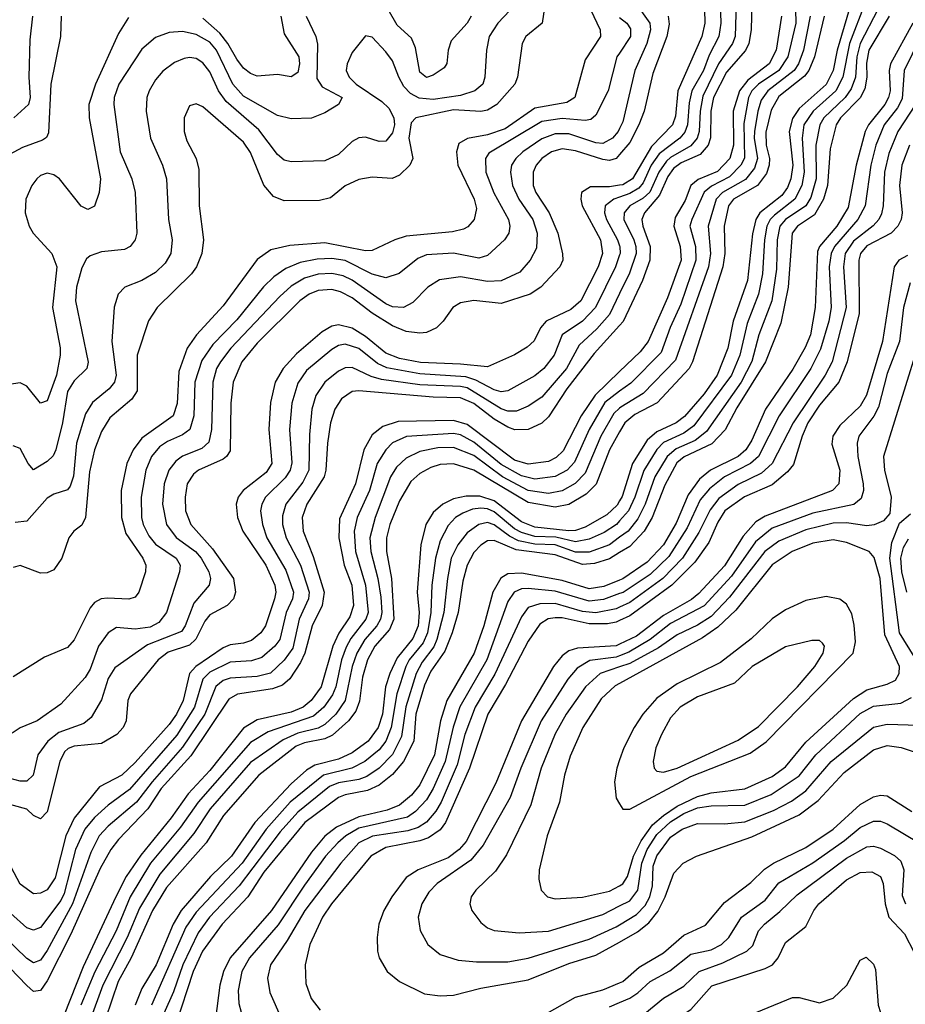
# Model space of a CAD drawing. Header units: inches. Extents: x 1308407 to 1441228, y 959628 to 1036311.
# Tile 422 of 656: x 1378229 to 1380843, y 1024073 to 1026980. Entities that reach past the tile are written whole.
import ezdxf

# ---------------------------------------------------------------- set-up
doc = ezdxf.new("R2010")
doc.units = ezdxf.units.IN
doc.header["$MEASUREMENT"] = 0
doc.layers.add('B3072', color=7, linetype='Continuous')
doc.layers.add('B3082', color=7, linetype='Continuous')

msp = doc.modelspace()

# ---------------------------------------------------------------- linework, layer by layer
at = {"layer": 'B3072', "color": 5}
for points, elevation in [([(1379562.1, 1026990), (1379550, 1026969.9), (1379502.8, 1026917.2), (1379493.8, 1026890), (1379489.5, 1026850.5), (1379481.9, 1026838.1), (1379450, 1026816.5), (1379430, 1026809.4), (1379410, 1026825.4), (1379397, 1026897), (1379385.4, 1026925.4), (1379343.4, 1026963.4), (1379290, 1027057.5)], 2640), ([(1379779.9, 1027030), (1379771.1, 1026970), (1379723.5, 1026930), (1379712.3, 1026910), (1379698.3, 1026810), (1379690.5, 1026790), (1379637.2, 1026730), (1379610, 1026712.5), (1379590, 1026709.1), (1379510, 1026714.3), (1379398, 1026690), (1379385, 1026675), (1379377.5, 1026630), (1379389.5, 1026570), (1379380.6, 1026550), (1379350, 1026521.4), (1379328.4, 1026511.6), (1379270, 1026514.6), (1379230, 1026508.2), (1379190, 1026489.2), (1379146.2, 1026453.8), (1379113.6, 1026446.4), (1379010, 1026444.7), (1378978.3, 1026458.3), (1378950, 1026491.4), (1378910, 1026587.6), (1378890, 1026618.4), (1378770, 1026722.8), (1378750, 1026731.6), (1378730, 1026725.7), (1378714.3, 1026690), (1378714.7, 1026650), (1378722.6, 1026622.6), (1378749.5, 1026570), (1378757.5, 1026537.5), (1378759.1, 1026430), (1378771.3, 1026330), (1378767.1, 1026290), (1378750.5, 1026250), (1378736.1, 1026230), (1378634.8, 1026130), (1378609, 1026091), (1378576, 1025990), (1378575.4, 1025884.6), (1378560.3, 1025859.7), (1378495, 1025805), (1378470, 1025764.1), (1378450.1, 1025710), (1378435.4, 1025644.6), (1378423.5, 1025510), (1378412.2, 1025487.8), (1378389.2, 1025470), (1378374.2, 1025450), (1378353.6, 1025390), (1378330, 1025356), (1378310, 1025346.4), (1378290, 1025345.6), (1378230, 1025369), (1378210, 1025362.4)], 2680), ([(1379693.8, 1027026.2), (1379640.4, 1026970), (1379615.3, 1026930), (1379606.9, 1026890), (1379602.2, 1026810), (1379596.1, 1026790), (1379572.9, 1026770), (1379530, 1026756.1), (1379450, 1026744.7), (1379408.2, 1026748.2), (1379382.5, 1026762.5), (1379363.2, 1026783.2), (1379348, 1026810), (1379330, 1026858.4), (1379310, 1026884.7), (1379270, 1026928.4), (1379250, 1026932.3), (1379210, 1026883.1), (1379195.8, 1026850), (1379193, 1026830), (1379201.6, 1026810), (1379222.5, 1026790), (1379298.2, 1026738.2), (1379318.4, 1026718.4), (1379333.3, 1026690), (1379335.2, 1026670), (1379330, 1026646.3), (1379310, 1026621.6), (1379290, 1026620.4), (1379250, 1026632.7), (1379230, 1026631.1), (1379210, 1026620.2), (1379170, 1026581.9), (1379130, 1026563.6), (1379030, 1026560.5), (1379010, 1026565), (1378990, 1026581.7), (1378934.6, 1026654.6), (1378838.4, 1026738.4), (1378816.3, 1026770), (1378790, 1026825.9), (1378770, 1026852.8), (1378750, 1026865.1), (1378730, 1026868.4), (1378714.4, 1026865.6), (1378686.1, 1026853.9), (1378651.9, 1026828.1), (1378630, 1026802.5), (1378611.3, 1026770), (1378604.7, 1026750), (1378602.4, 1026710), (1378615.4, 1026630), (1378650.1, 1026550), (1378662.5, 1026510), (1378668.7, 1026390), (1378679.1, 1026330), (1378675.5, 1026290), (1378658.8, 1026261.2), (1378630, 1026233.6), (1378590, 1026210.4), (1378539.5, 1026190), (1378519.2, 1026170), (1378508.3, 1026131.7), (1378501.3, 1026030), (1378513.3, 1025930), (1378508.7, 1025910), (1378492.7, 1025890), (1378444, 1025850), (1378423.3, 1025816.7), (1378397, 1025730), (1378387.4, 1025632.6), (1378377.5, 1025602.5), (1378370, 1025591.9), (1378330, 1025579), (1378310, 1025567), (1378250, 1025499.5), (1378215.4, 1025495.4)], 2660), ([(1378550, 1026986.5), (1378520.5, 1026939.5), (1378452.9, 1026790), (1378433.4, 1026730), (1378433.7, 1026690), (1378467.3, 1026510), (1378463.3, 1026470), (1378450.1, 1026429.9), (1378430, 1026419.4), (1378410, 1026429.1), (1378346.6, 1026510), (1378330, 1026522), (1378310, 1026527.2), (1378290, 1026519.7), (1378279.6, 1026510), (1378264.5, 1026490), (1378247.1, 1026450), (1378245.3, 1026410), (1378256.5, 1026370), (1378268.5, 1026350), (1378324, 1026290), (1378338.7, 1026250), (1378325.8, 1026130), (1378348.9, 1026011.1), (1378348.3, 1025990), (1378337.4, 1025930), (1378310, 1025854.7), (1378290, 1025848), (1378250, 1025897.6), (1378230, 1025907.8), (1378170, 1025899.3)], 2620), ([(1378351.4, 1026990), (1378349.2, 1026930), (1378320.7, 1026790), (1378314.3, 1026645.7), (1378308.1, 1026631.9), (1378295.9, 1026624.1), (1378237.2, 1026602.8), (1378198.5, 1026581.5)], 2580), ([(1379914.3, 1027010), (1379942.8, 1026950), (1379943.3, 1026930), (1379898.5, 1026861.5), (1379867.5, 1026750), (1379844.6, 1026735.4), (1379750, 1026718.4), (1379661.8, 1026658.2), (1379610, 1026640.2), (1379550.8, 1026629.2), (1379525.7, 1026614.3), (1379518.3, 1026590), (1379522.9, 1026550), (1379571.1, 1026450), (1379577.7, 1026422.3), (1379570.8, 1026390), (1379551.6, 1026368.4), (1379538.9, 1026361.1), (1379506.7, 1026353.3), (1379370, 1026341), (1379336.5, 1026330), (1379270, 1026298.2), (1379250, 1026297.6), (1379130, 1026320.7), (1379026.9, 1026313.1), (1378970, 1026300.1), (1378930, 1026271.6), (1378830, 1026135.5), (1378751.3, 1026050), (1378723.6, 1026010), (1378698.6, 1025941.4), (1378693.5, 1025846.5), (1378681.9, 1025810), (1378590, 1025744.1), (1378563.6, 1025710), (1378545.3, 1025670), (1378528.8, 1025590), (1378529.2, 1025510), (1378542.7, 1025462.7), (1378592.3, 1025390), (1378600.9, 1025370), (1378600.7, 1025350), (1378580.9, 1025290), (1378570, 1025275.5), (1378551.1, 1025268.9), (1378487.8, 1025272.2), (1378469.8, 1025270.2), (1378450, 1025259.6), (1378436.9, 1025243.1), (1378390, 1025148.9), (1378370, 1025126), (1378302.1, 1025097.9), (1378210, 1025039.8)], 2720), ([(1379074.7, 1026990), (1379102.9, 1026930), (1379107.9, 1026907.9), (1379106.2, 1026806.2), (1379121.9, 1026781.9), (1379180.7, 1026750), (1379170.3, 1026730), (1379130, 1026704.9), (1379090, 1026689.2), (1379030, 1026687.7), (1378990, 1026697.5), (1378890, 1026753.9), (1378858, 1026790), (1378810, 1026890.3), (1378790, 1026913.7), (1378750, 1026936.4), (1378710, 1026945.6), (1378670, 1026942.5), (1378630, 1026927), (1378590, 1026892.8), (1378521.2, 1026790), (1378507.8, 1026750), (1378506.5, 1026730), (1378525.3, 1026590), (1378560.1, 1026510), (1378569.6, 1026470), (1378574.5, 1026350), (1378570.1, 1026330), (1378555.2, 1026310), (1378538.1, 1026301.9), (1378470, 1026295.1), (1378437.2, 1026282.8), (1378426.5, 1026273.5), (1378412.5, 1026247.5), (1378396.4, 1026190), (1378393.6, 1026150), (1378431.3, 1025968.7), (1378427.2, 1025950), (1378390, 1025914.1), (1378370, 1025882.5), (1378355.5, 1025790), (1378336.1, 1025710), (1378327.3, 1025692.7), (1378310, 1025675.4), (1378270, 1025650.7), (1378254.3, 1025670), (1378230, 1025714.2), (1378210, 1025722.2)], 2640), ([(1378266.6, 1026990), (1378259.2, 1026920.8), (1378255.9, 1026810), (1378260.1, 1026750), (1378255, 1026730), (1378211.8, 1026690)], 2560), ([(1379000.1, 1026990), (1379010, 1026938.7), (1379053, 1026870), (1379055.1, 1026850), (1379050, 1026824.2), (1379030, 1026811.1), (1378990, 1026817.8), (1378930, 1026813.3), (1378910, 1026820.9), (1378890, 1026837.3), (1378870, 1026863.2), (1378843.4, 1026910), (1378820.2, 1026940.2), (1378770, 1026984.1)], 2620), ([(1380000, 1026881.6), (1379992.3, 1026870), (1379966.2, 1026770), (1379930, 1026697.8), (1379914.7, 1026685.3), (1379898.1, 1026681.9), (1379830, 1026688.7), (1379770, 1026679), (1379613.6, 1026586.4), (1379603.9, 1026570), (1379605.2, 1026530), (1379628.7, 1026468.7), (1379671.6, 1026390), (1379676.2, 1026370), (1379672.7, 1026350), (1379660.5, 1026330), (1379610, 1026283.9), (1379584.1, 1026275.9), (1379510, 1026290.9), (1379430, 1026285.3), (1379404.6, 1026275.4), (1379349.4, 1026230.6), (1379310, 1026218), (1379270, 1026229), (1379190, 1026268.9), (1379150, 1026274.5), (1379107.5, 1026272.5), (1379057.2, 1026262.8), (1379014.2, 1026245.8), (1378979.1, 1026220.9), (1378948.5, 1026191.5), (1378870, 1026093.4), (1378799.1, 1026020.9), (1378766.6, 1025973.4), (1378746.3, 1025910), (1378742.8, 1025810), (1378730.8, 1025770), (1378710, 1025754.5), (1378665, 1025735), (1378641.4, 1025718.6), (1378618, 1025690), (1378601.5, 1025650), (1378588, 1025570), (1378588.5, 1025510), (1378593.1, 1025490), (1378610, 1025456.6), (1378630, 1025431.7), (1378691, 1025390), (1378702.4, 1025370), (1378700.3, 1025350), (1378662.8, 1025230), (1378639.6, 1025200.4), (1378613.9, 1025186.1), (1378570, 1025181), (1378514.5, 1025185.5), (1378490, 1025169.3), (1378461.3, 1025130), (1378437.3, 1025062.7), (1378422.5, 1025037.5), (1378350, 1024959.4), (1378280.7, 1024910), (1378230, 1024889.3), (1378206.5, 1024873.5)], 2740), ([(1380000, 1026658.8), (1379995.4, 1026650), (1379978.8, 1026630), (1379950, 1026614.3), (1379930, 1026616.6), (1379850, 1026643.1), (1379810, 1026643.4), (1379770, 1026628.6), (1379714.1, 1026590), (1379693.2, 1026570), (1379681, 1026550), (1379677.5, 1026530), (1379683.8, 1026490), (1379702.6, 1026450), (1379744, 1026390), (1379757, 1026350), (1379754.4, 1026305.6), (1379735.7, 1026270), (1379705.4, 1026234.6), (1379650, 1026208.9), (1379610, 1026206.6), (1379530, 1026221), (1379468.2, 1026211.8), (1379434.1, 1026190), (1379390, 1026145), (1379362, 1026130), (1379330, 1026132.2), (1379310, 1026140.6), (1379210, 1026211.3), (1379184.2, 1026224.2), (1379150, 1026231.1), (1379110, 1026228.4), (1379070, 1026217.2), (1379030, 1026192.9), (1378997.1, 1026162.9), (1378852, 1026010), (1378821.3, 1025970), (1378810, 1025949.8), (1378798.9, 1025910), (1378795.1, 1025770), (1378787.1, 1025732.9), (1378766.2, 1025713.8), (1378710, 1025691.2), (1378690, 1025676.6), (1378669.7, 1025650), (1378655.9, 1025610), (1378650.1, 1025549.9), (1378662.7, 1025490), (1378691.1, 1025451.1), (1378747.9, 1025410), (1378765.1, 1025390), (1378787.1, 1025350), (1378791.8, 1025330), (1378788.4, 1025310), (1378742.7, 1025257.3), (1378717.9, 1025190), (1378706.2, 1025173.8), (1378605.8, 1025134.2), (1378510, 1025066), (1378490, 1025034.9), (1378470, 1024972.4), (1378439.9, 1024920.1), (1378418.1, 1024901.9), (1378345, 1024875), (1378312.2, 1024850), (1378282.3, 1024810), (1378268.8, 1024750), (1378250, 1024731.9), (1378230, 1024731.4), (1378170, 1024747.8)], 2760), ([(1380000, 1026582.2), (1379989.8, 1026570.2), (1379970, 1026564.5), (1379950, 1026566.8), (1379870, 1026593.1), (1379830, 1026598.7), (1379799.3, 1026590), (1379770.5, 1026570), (1379753.3, 1026550), (1379744.4, 1026530), (1379745.1, 1026490), (1379753.1, 1026470), (1379792.4, 1026410), (1379817.9, 1026350), (1379831.5, 1026288.5), (1379832.3, 1026270), (1379824, 1026250), (1379767.8, 1026190), (1379736.2, 1026170), (1379650, 1026142.4), (1379570, 1026150.7), (1379530, 1026143.6), (1379508, 1026130), (1379479.5, 1026090), (1379459.4, 1026070), (1379430, 1026056.8), (1379410, 1026054.1), (1379370, 1026059.4), (1379330, 1026076.3), (1379270, 1026113.2), (1379210, 1026158.8), (1379176.2, 1026176.2), (1379150, 1026183), (1379110, 1026180.1), (1379083.6, 1026170), (1379055.5, 1026150), (1378930, 1026024.8), (1378885.1, 1025970), (1378858.7, 1025910), (1378852.2, 1025847.8), (1378850, 1025707.5), (1378839.6, 1025690), (1378830, 1025682.9), (1378756.8, 1025650), (1378741.7, 1025638.3), (1378723.8, 1025610), (1378717, 1025570), (1378718.7, 1025530), (1378733.8, 1025490), (1378798.2, 1025418.2), (1378860.4, 1025330), (1378866.3, 1025290), (1378859.9, 1025270), (1378841.9, 1025250), (1378790, 1025222.8), (1378775.7, 1025204.3), (1378749.4, 1025150.6), (1378730, 1025133.3), (1378667.6, 1025112.4), (1378637.5, 1025090), (1378555.6, 1024990), (1378548.2, 1024970), (1378543.1, 1024910), (1378534.3, 1024890), (1378515.3, 1024870), (1378470, 1024842.6), (1378390, 1024835), (1378371.7, 1024828.3), (1378361.5, 1024818.5), (1378347, 1024790), (1378310, 1024641.2), (1378290, 1024620.7), (1378270, 1024630.4), (1378250, 1024648.8), (1378170, 1024670.3)], 2780), ([(1380000, 1026491.2), (1379970, 1026486.2), (1379913.6, 1026486.4), (1379887.4, 1026470), (1379885.3, 1026450), (1379889.8, 1026430), (1379943.7, 1026330), (1379949.5, 1026290), (1379936.7, 1026250), (1379885.5, 1026150), (1379855.7, 1026124.3), (1379783.1, 1026090), (1379766.6, 1026070), (1379747.7, 1026032.3), (1379727, 1026013), (1379689.7, 1025990.3), (1379610, 1025954.7), (1379530, 1025963), (1379412.3, 1025967.7), (1379350, 1025979.6), (1379310, 1025995.6), (1379250, 1026044.6), (1379210, 1026068.8), (1379170, 1026079.2), (1379150, 1026075), (1379121.8, 1026058.2), (1379046.5, 1025993.6), (1379006.3, 1025950), (1378983.5, 1025910), (1378969.2, 1025850), (1378964.8, 1025770), (1378973.4, 1025670), (1378956.8, 1025643.2), (1378889.1, 1025590), (1378874, 1025570), (1378867.6, 1025550), (1378871.5, 1025510), (1378887.7, 1025470), (1378955.5, 1025370), (1378981.9, 1025310), (1378984.8, 1025290), (1378981.2, 1025270), (1378955.1, 1025190), (1378940.7, 1025170), (1378913.1, 1025146.9), (1378890, 1025138.9), (1378850, 1025134.2), (1378830, 1025125.2), (1378749.2, 1025070), (1378730.6, 1025050), (1378711.1, 1024970), (1378691.8, 1024930), (1378670, 1024899.2), (1378570, 1024786.5), (1378530.6, 1024749.5), (1378465, 1024715), (1378390, 1024622.5), (1378365.5, 1024570), (1378333.5, 1024446.5), (1378310, 1024411.2), (1378290, 1024401.3), (1378270, 1024399.6), (1378230, 1024428), (1378194.9, 1024494.9)], 2820), ([(1380000, 1026456.1), (1379983.4, 1026450), (1379957.2, 1026430), (1379955.2, 1026410), (1379961.2, 1026390), (1379993.5, 1026330), (1380000, 1026312.3)], 2840), ([(1380000, 1026286), (1379988.3, 1026250), (1379928.6, 1026130), (1379890.5, 1026089.5), (1379830.9, 1026050), (1379806.4, 1025990), (1379776.6, 1025950), (1379750, 1025928.3), (1379670, 1025883.9), (1379650, 1025881.6), (1379630, 1025886.8), (1379575.7, 1025915.7), (1379545.9, 1025925.9), (1379410, 1025934.7), (1379312.6, 1025952.6), (1379285, 1025965), (1379230, 1026009.4), (1379190, 1026021.9), (1379170, 1026017.6), (1379150, 1026006.1), (1379075.8, 1025944.2), (1379050, 1025906.8), (1379032.2, 1025847.8), (1379025.1, 1025770), (1379031.9, 1025671.9), (1379027.7, 1025650), (1379013.1, 1025626.9), (1378954.3, 1025570), (1378943.8, 1025550), (1378939.9, 1025530), (1378945.3, 1025490), (1378959, 1025450), (1379014.7, 1025354.7), (1379037, 1025290), (1379034, 1025270), (1379015.8, 1025230), (1378996.5, 1025150), (1378982.1, 1025130), (1378943.4, 1025096.6), (1378912.9, 1025087.1), (1378850, 1025083.2), (1378790, 1025053.3), (1378770, 1025033.3), (1378745.1, 1024950), (1378692.4, 1024867.6), (1378552.7, 1024707.3), (1378490, 1024661.2), (1378450, 1024624.4), (1378420.9, 1024590), (1378393.7, 1024530), (1378360.3, 1024399.7), (1378350, 1024379.2), (1378290, 1024299.5), (1378270, 1024292.1), (1378250, 1024298.6), (1378201.9, 1024341.9)], 2840), ([(1380000, 1026172), (1379969.8, 1026110), (1379932.5, 1026067.5), (1379880.9, 1026019.1), (1379843.4, 1025950), (1379770, 1025865.7), (1379730, 1025839), (1379695.6, 1025824.4), (1379670, 1025824.4), (1379650, 1025830.9), (1379550, 1025892.6), (1379530, 1025897.3), (1379410, 1025902.1), (1379297.2, 1025917.2), (1379266.1, 1025926.1), (1379210, 1025953.4), (1379190, 1025951.7), (1379170, 1025942.6), (1379130, 1025909.9), (1379103.6, 1025870), (1379091.7, 1025830), (1379084.8, 1025755.2), (1379082.3, 1025650), (1379065.3, 1025614.7), (1379014.6, 1025550), (1379005, 1025515), (1379005.2, 1025490), (1379015.3, 1025450), (1379057.7, 1025370), (1379083.5, 1025290), (1379081.7, 1025270), (1379054.3, 1025210), (1379035.1, 1025124.9), (1379010, 1025089.2), (1378969.3, 1025050.7), (1378930, 1025040.6), (1378850, 1025035.5), (1378830, 1025028.8), (1378808.3, 1025011.7), (1378775.1, 1024930), (1378710, 1024832.2), (1378619.7, 1024730), (1378573.5, 1024670), (1378490, 1024599.3), (1378463.7, 1024570), (1378439.1, 1024520.9), (1378384.8, 1024370), (1378310, 1024231.7), (1378290, 1024203.4), (1378270, 1024195.4), (1378250, 1024207.8), (1378150, 1024305.1)], 2860), ([(1380000, 1026076.9), (1379925.2, 1025994.8), (1379844.5, 1025890), (1379790, 1025807.6), (1379770, 1025789.2), (1379730, 1025769.6), (1379690.6, 1025769.4), (1379670, 1025776.5), (1379630, 1025800.1), (1379570, 1025847.3), (1379530, 1025864), (1379450, 1025865.3), (1379230, 1025884.2), (1379210, 1025882.4), (1379179.1, 1025860.9), (1379159.3, 1025830), (1379146.7, 1025790), (1379137.5, 1025730), (1379133.1, 1025650), (1379127.5, 1025630), (1379076.8, 1025550), (1379063.1, 1025510), (1379065.5, 1025470), (1379094.9, 1025394.9), (1379128.1, 1025290), (1379121.5, 1025250), (1379091.9, 1025190), (1379070.8, 1025110), (1379058.2, 1025081.8), (1379026.1, 1025033.9), (1379005.2, 1025014.8), (1378975.2, 1025004.8), (1378871.7, 1024988.4), (1378846.4, 1024973.6), (1378733.8, 1024806.2), (1378647, 1024710), (1378607.1, 1024650), (1378520.6, 1024559.4), (1378498, 1024530), (1378466.5, 1024473.5), (1378380.2, 1024279.8), (1378310, 1024142.1), (1378290, 1024113.8), (1378270, 1024110.7), (1378250, 1024128.8), (1378150, 1024232)], 2880), ([(1380000, 1025941.3), (1379928.1, 1025871.9), (1379886.4, 1025810), (1379833.1, 1025706.9), (1379813, 1025687), (1379790, 1025675.7), (1379730, 1025668), (1379690, 1025679.4), (1379550, 1025784.4), (1379510, 1025796.6), (1379346.4, 1025793.6), (1379300.6, 1025779.4), (1379270, 1025754.2), (1379245.2, 1025710), (1379220, 1025610), (1379173.2, 1025506.8), (1379170.7, 1025450), (1379187, 1025370), (1379209.6, 1025310), (1379214.2, 1025250), (1379203.4, 1025216.6), (1379171.6, 1025168.4), (1379153.3, 1025130), (1379119.2, 1025010), (1379089.9, 1024970.1), (1379066.1, 1024950), (1379030, 1024935.8), (1378930, 1024912.6), (1378890, 1024888.7), (1378790, 1024762.9), (1378725.9, 1024694.1), (1378676.5, 1024623.5), (1378586.3, 1024513.7), (1378543.7, 1024450), (1378512.3, 1024390), (1378415.9, 1024184.1), (1378339.9, 1023990)], 2920), ([(1380000, 1025882.9), (1379956, 1025850), (1379910.5, 1025770), (1379866.6, 1025673.4), (1379844.9, 1025650), (1379810, 1025631.5), (1379750, 1025623.6), (1379710, 1025633.3), (1379650, 1025666.6), (1379570, 1025732.4), (1379530, 1025754), (1379510, 1025758.3), (1379371, 1025749), (1379330, 1025730.3), (1379309.6, 1025710.4), (1379284.3, 1025670), (1379261.5, 1025590), (1379225.6, 1025510), (1379216.4, 1025470), (1379220.3, 1025410), (1379250.2, 1025310), (1379258, 1025230), (1379250.5, 1025210), (1379206.7, 1025153.3), (1379192.7, 1025127.3), (1379178.9, 1025090), (1379162, 1025010), (1379152.9, 1024987.1), (1379126.8, 1024950), (1379096.6, 1024923.4), (1378962.8, 1024877.2), (1378910, 1024846.3), (1378755.7, 1024670), (1378703.6, 1024596.4), (1378615.3, 1024490), (1378554.9, 1024390), (1378513.3, 1024290), (1378451.2, 1024168.8), (1378409.9, 1024070.1)], 2940), ([(1380000, 1025833), (1379982.8, 1025817.2), (1379944.6, 1025750), (1379898.4, 1025641.6), (1379869.2, 1025610.8), (1379830, 1025589), (1379790, 1025581.5), (1379730, 1025590), (1379654.4, 1025630), (1379570, 1025693.4), (1379510, 1025716.5), (1379463.6, 1025716.4), (1379410, 1025705), (1379370, 1025685.5), (1379341.2, 1025658.8), (1379323.3, 1025630), (1379277.9, 1025510), (1379262.9, 1025450), (1379265.3, 1025410), (1379286.7, 1025330), (1379294.7, 1025274.7), (1379298.3, 1025230), (1379294.5, 1025210), (1379283.5, 1025190), (1379248.1, 1025150), (1379223.9, 1025110), (1379210, 1025070), (1379189.6, 1024970), (1379162.3, 1024930), (1379130, 1024899), (1379110, 1024887.9), (1379050, 1024873.3), (1379006.3, 1024853.7), (1378910, 1024787.3), (1378791.4, 1024650), (1378742.8, 1024577.2), (1378642.6, 1024457.4), (1378582.7, 1024357.3), (1378546.3, 1024270), (1378474.6, 1024130), (1378401.5, 1023930)], 2960), ([(1380000, 1025763.1), (1379969.7, 1025710.3), (1379931, 1025609), (1379900.9, 1025579.1), (1379850, 1025549), (1379810, 1025540.9), (1379730, 1025554.9), (1379570, 1025649.7), (1379510, 1025668.9), (1379470, 1025666.4), (1379442.5, 1025657.5), (1379410, 1025640.5), (1379383.4, 1025616.6), (1379350, 1025559.5), (1379322.1, 1025490), (1379312, 1025450), (1379312, 1025410), (1379326.9, 1025330), (1379333.1, 1025210), (1379320.3, 1025179.7), (1379277.8, 1025130), (1379255.7, 1025090), (1379241.3, 1025038.7), (1379232.1, 1024967.9), (1379221.2, 1024938.8), (1379199.3, 1024910), (1379152, 1024868), (1379130, 1024856.7), (1379070, 1024845.4), (1379044.8, 1024835.2), (1378935.1, 1024750), (1378830.6, 1024630), (1378779.1, 1024550), (1378662.6, 1024417.4), (1378621.5, 1024350), (1378558.4, 1024210), (1378519.8, 1024140.2), (1378482.6, 1024030)], 2980), ([(1380000, 1025559.1), (1379993.2, 1025546.8), (1379962.2, 1025517.8), (1379898.6, 1025481.4), (1379870, 1025471.5), (1379850, 1025470.8), (1379750, 1025481.9), (1379710, 1025497), (1379630, 1025559.2), (1379587.1, 1025572.9), (1379547.1, 1025572.9), (1379510, 1025565.1), (1379478.1, 1025550), (1379450, 1025525.4), (1379428.2, 1025490), (1379412.7, 1025430), (1379402.4, 1025290), (1379408, 1025230), (1379405.5, 1025190), (1379390, 1025152.9), (1379343.7, 1025096.3), (1379321.8, 1025050), (1379308.7, 1025010), (1379299.7, 1024930), (1379287.4, 1024890), (1379257.6, 1024850), (1379210, 1024815.2), (1379170, 1024797.2), (1379100.5, 1024779.5), (1379076.1, 1024763.9), (1379030, 1024723.6), (1378923.2, 1024610), (1378853.8, 1024510), (1378792.6, 1024450), (1378705.4, 1024350), (1378682.3, 1024310), (1378631.5, 1024190), (1378590, 1024119.7), (1378570, 1024070.5)], 3020), ([(1380000, 1025500.1), (1379990.9, 1025490), (1379954.4, 1025465.6), (1379910, 1025445.9), (1379870, 1025438.2), (1379811.7, 1025451.7), (1379750, 1025454.4), (1379710, 1025465.6), (1379690, 1025476.4), (1379630, 1025527.3), (1379610, 1025535.8), (1379590, 1025538.1), (1379565.6, 1025534.4), (1379536.7, 1025523.3), (1379516, 1025510), (1379493.5, 1025486.5), (1379470, 1025441.3), (1379456.1, 1025390), (1379445.2, 1025310), (1379443.2, 1025230), (1379432.8, 1025170), (1379419.7, 1025140.3), (1379379.1, 1025090), (1379368.5, 1025070), (1379341.9, 1024990), (1379325.5, 1024890), (1379309.6, 1024850), (1379290, 1024824.2), (1379247.4, 1024790), (1379209.6, 1024770.4), (1379125.8, 1024750), (1379027.9, 1024670), (1378956.3, 1024590), (1378885.9, 1024490), (1378750, 1024345.2), (1378719.2, 1024300.8), (1378618.2, 1024070)], 3040), ([(1380000, 1025451.7), (1379970, 1025430), (1379910, 1025408.1), (1379870, 1025407.6), (1379810, 1025429.8), (1379750, 1025431.2), (1379701.3, 1025441.3), (1379674.7, 1025454.7), (1379630, 1025488.6), (1379610, 1025495), (1379584.2, 1025490), (1379550, 1025464.9), (1379522.1, 1025430), (1379503.1, 1025390), (1379491.7, 1025330), (1379480.9, 1025230), (1379460.5, 1025150), (1379451.2, 1025128.8), (1379416.8, 1025083.2), (1379399.8, 1025050), (1379368.6, 1024951.4), (1379356.2, 1024863.8), (1379330, 1024810.3), (1379290, 1024770.2), (1379254.1, 1024745.9), (1379230, 1024736.9), (1379170, 1024726.9), (1379143.9, 1024716.1), (1379050, 1024640.2), (1378997.9, 1024582.1), (1378877.1, 1024422.9), (1378789.5, 1024330), (1378755.7, 1024284.3), (1378711, 1024190), (1378683, 1024110), (1378654.6, 1024045.5)], 3060), ([(1380000, 1025406.8), (1379970, 1025388.4), (1379925.5, 1025374.5), (1379890, 1025371.6), (1379810, 1025399.8), (1379694.9, 1025414.9), (1379630, 1025442.4), (1379610, 1025441.3), (1379590, 1025428.4), (1379570, 1025406.6), (1379550.2, 1025369.8), (1379537.5, 1025322.5), (1379523, 1025230), (1379506.1, 1025170), (1379484.3, 1025115.7), (1379443.1, 1025056.9), (1379424.4, 1025015.6), (1379398.8, 1024930), (1379392.1, 1024850), (1379362.4, 1024790), (1379330, 1024751.4), (1379290, 1024719.8), (1379255.3, 1024704.7), (1379190, 1024691.8), (1379170, 1024683.6), (1379070.7, 1024609.3), (1378950, 1024463.5), (1378902.9, 1024390), (1378826.4, 1024310), (1378768.8, 1024230), (1378741, 1024170), (1378688.9, 1024010)], 3080), ([(1380000, 1025325.5), (1379953.4, 1025306.6), (1379910, 1025300), (1379830, 1025324.4), (1379710, 1025345.7), (1379670, 1025343.8), (1379649, 1025331), (1379626.1, 1025290), (1379599.3, 1025190), (1379570.7, 1025110), (1379490, 1024970), (1379471.3, 1024910), (1379454, 1024810), (1379410, 1024721), (1379385.3, 1024690), (1379350, 1024660.9), (1379314, 1024646), (1379230, 1024626.1), (1379164.4, 1024595.6), (1379130, 1024569.9), (1379090, 1024522.1), (1378972.6, 1024350), (1378850, 1024210.6), (1378830.6, 1024170), (1378820.2, 1024130), (1378807.1, 1024030)], 3120), ([(1380000, 1025285.4), (1379952.1, 1025267.9), (1379910, 1025263.5), (1379810, 1025292.9), (1379730, 1025301.1), (1379710, 1025299.2), (1379688.8, 1025290), (1379670, 1025262.4), (1379607.7, 1025090), (1379528.3, 1024951.7), (1379508.6, 1024891.4), (1379484.9, 1024790), (1379449.7, 1024710.3), (1379430, 1024676.8), (1379397.9, 1024642.1), (1379374.1, 1024625.9), (1379230, 1024592.8), (1379191.6, 1024570), (1379168, 1024550), (1379132, 1024510), (1379070, 1024424.8), (1378991.9, 1024308.1), (1378907, 1024210), (1378885, 1024170), (1378873.6, 1024113.6), (1378875.7, 1024075.7), (1378882.8, 1024050)], 3140), ([(1380000, 1025245.3), (1379990, 1025240.5), (1379930, 1025228.4), (1379890, 1025232.4), (1379810, 1025255.9), (1379764.2, 1025255.8), (1379730, 1025244.2), (1379710, 1025217.2), (1379631.8, 1025048.2), (1379573.3, 1024950), (1379543.5, 1024870), (1379520.3, 1024779.7), (1379473.2, 1024670), (1379457.2, 1024642.8), (1379430, 1024610.9), (1379405.2, 1024594.8), (1379374.4, 1024585.6), (1379270.8, 1024569.3), (1379230, 1024549.6), (1379176.7, 1024490), (1379070.7, 1024350), (1379018.9, 1024261.1), (1378969.6, 1024190), (1378960.9, 1024150), (1378967.5, 1024107.5), (1379001.9, 1024030)], 3160), ([(1380000, 1025206.1), (1379990, 1025201.4), (1379964.1, 1025195.9), (1379910, 1025196.4), (1379830, 1025213.8), (1379810, 1025214.2), (1379789.4, 1025210.6), (1379764.7, 1025195.3), (1379730, 1025145), (1379663, 1025017), (1379611.3, 1024930), (1379557, 1024770), (1379486.5, 1024610), (1379470, 1024588.2), (1379435.8, 1024564.2), (1379410, 1024555.2), (1379310, 1024535.9), (1379265.8, 1024510), (1379149.7, 1024370), (1379122.6, 1024330), (1379085.8, 1024250), (1379071.5, 1024190), (1379074, 1024134), (1379089.5, 1024090), (1379116, 1024056)], 3180), ([(1380000, 1025136), (1379990, 1025131.1), (1379875.8, 1025124.2), (1379850, 1025116.4), (1379830, 1025102.3), (1379805, 1025070), (1379710.1, 1024910.1), (1379634.4, 1024725.6), (1379546.8, 1024553.2), (1379526.8, 1024530), (1379494.3, 1024505.7), (1379405.5, 1024470), (1379370, 1024447.3), (1379327.4, 1024390), (1379304, 1024350), (1379289.5, 1024310), (1379284.5, 1024270), (1379284.8, 1024230), (1379290.1, 1024210), (1379314.2, 1024170), (1379350, 1024140.1), (1379424.4, 1024104.4), (1379470, 1024098.1), (1379510, 1024100.1), (1379590, 1024120.2), (1379730, 1024145.6), (1379850, 1024193.1), (1379930, 1024217.7), (1380000, 1024256.9)], 3220), ([(1380000, 1025102.2), (1379990, 1025098.1), (1379911.9, 1025088.1), (1379874.5, 1025065.5), (1379847.3, 1025032.7), (1379768.9, 1024910), (1379708.1, 1024770), (1379676.9, 1024683.1), (1379597.6, 1024542.4), (1379561.2, 1024498.8), (1379461.2, 1024430), (1379436.4, 1024403.6), (1379415.9, 1024370), (1379405.4, 1024330), (1379411.2, 1024291.2), (1379433.4, 1024250), (1379470, 1024219.7), (1379523.8, 1024203.8), (1379578, 1024198), (1379670, 1024198.8), (1379730, 1024209.4), (1379910, 1024265.2), (1379990, 1024301.3), (1380000, 1024307.5)], 3240), ([(1380000, 1025069.1), (1379943.1, 1025050), (1379899.2, 1025010), (1379841.9, 1024930), (1379810, 1024871.9), (1379768.4, 1024770), (1379738.1, 1024661.9), (1379665.8, 1024514.2), (1379633.7, 1024466.3), (1379575.4, 1024410), (1379562, 1024390), (1379558.2, 1024370), (1379564.2, 1024350), (1379590, 1024314.9), (1379610, 1024299), (1379630, 1024290.9), (1379703.7, 1024283.7), (1379790, 1024288.7), (1379950, 1024338.6), (1380000, 1024363.8)], 3260), ([(1380000, 1025020.5), (1379986.8, 1025013.2), (1379945.3, 1024974.7), (1379891.6, 1024890), (1379854.1, 1024805.9), (1379837.2, 1024750), (1379822.9, 1024670), (1379786.4, 1024570), (1379762.5, 1024470), (1379762, 1024442), (1379768.3, 1024410), (1379787, 1024390), (1379810, 1024384.4), (1379890, 1024389.2), (1379970, 1024407.2), (1380000, 1024423)], 3280), ([(1380000, 1024794.6), (1379991.5, 1024770), (1379985, 1024730), (1379990, 1024681.3), (1380000, 1024665.2)], 3320), ([(1379770, 1024038.3), (1379870, 1024093.8), (1379950, 1024116), (1380000, 1024136.4)], 3180), ([(1379970, 1024065.7), (1380000, 1024078.3)], 3160)]:
    msp.add_lwpolyline(points, dxfattribs=dict(at, elevation=elevation))
at = {"layer": 'B3082', "color": 5}
for points, elevation in [([(1380725.2, 1027030), (1380678.7, 1026910), (1380659.4, 1026810), (1380638.1, 1026770), (1380571.1, 1026710), (1380543.8, 1026670), (1380539.2, 1026630), (1380544.9, 1026530), (1380537.6, 1026490), (1380517.7, 1026450), (1380457, 1026403), (1380444.5, 1026390), (1380435, 1026370), (1380427.6, 1026330), (1380421.8, 1026230), (1380410.3, 1026170), (1380376.6, 1026083.4), (1380355, 1025990), (1380330.2, 1025930), (1380219.3, 1025780.7), (1380190, 1025759.6), (1380130, 1025731.7), (1380110, 1025710.9), (1380071.2, 1025648.8), (1380045.3, 1025570), (1380026.7, 1025530), (1380000, 1025500.1)], 3040), ([(1380684, 1027030), (1380642.3, 1026890), (1380630.4, 1026829.6), (1380610, 1026788.2), (1380530, 1026718.1), (1380510, 1026687.8), (1380500.4, 1026650), (1380511.2, 1026550), (1380505.3, 1026510), (1380495.2, 1026484.8), (1380478.9, 1026461.1), (1380413.5, 1026410), (1380402.3, 1026390), (1380392.7, 1026347.3), (1380377.4, 1026210), (1380335.7, 1026090), (1380319.1, 1026010), (1380287.9, 1025930), (1380250, 1025875.5), (1380191.6, 1025808.4), (1380167, 1025790), (1380110, 1025762.9), (1380081.8, 1025738.2), (1380038.5, 1025670), (1380007.4, 1025572.6), (1380000, 1025559.1)], 3020), ([(1380390.3, 1027030), (1380388.7, 1026950), (1380381.7, 1026910), (1380371.2, 1026888.8), (1380315.4, 1026824.6), (1380277.6, 1026750), (1380269.7, 1026710), (1380268.4, 1026631.6), (1380261.5, 1026610), (1380237.6, 1026582.4), (1380182.2, 1026557.8), (1380159.2, 1026540.8), (1380142.8, 1026517.2), (1380118, 1026462), (1380073.9, 1026410), (1380065.5, 1026390), (1380068.6, 1026370), (1380090.7, 1026310), (1380088.9, 1026270), (1380067.9, 1026210), (1380011, 1026089), (1380000, 1026076.9)], 2880), ([(1380344.1, 1027030), (1380341.2, 1026930), (1380333.3, 1026910), (1380291.8, 1026850), (1380245.9, 1026754.1), (1380237.7, 1026710), (1380234.8, 1026650), (1380228.7, 1026630), (1380210, 1026607.1), (1380150, 1026573.3), (1380138, 1026562), (1380116.2, 1026530), (1380088.9, 1026471.1), (1380070, 1026453.5), (1380030.1, 1026430), (1380013.3, 1026410), (1380012.2, 1026390), (1380041.8, 1026330), (1380048.2, 1026310), (1380048.5, 1026290), (1380028.8, 1026231.2), (1380000, 1026172)], 2860), ([(1380296.5, 1027030), (1380299.1, 1026970), (1380293.3, 1026930), (1380264.8, 1026875.2), (1380247.5, 1026830), (1380213.7, 1026770), (1380205.7, 1026734.3), (1380200.3, 1026670), (1380192.2, 1026647.8), (1380177.6, 1026630), (1380116.4, 1026583.6), (1380093.6, 1026550), (1380070, 1026498.3), (1380057, 1026483), (1380030, 1026467.1), (1380000, 1026456.1)], 2840), ([(1380048.2, 1027028.2), (1380088.8, 1026970), (1380091.1, 1026950), (1380079.9, 1026910), (1380044.8, 1026830), (1380010, 1026678.2), (1380000, 1026658.8)], 2760), ([(1380762.8, 1027010), (1380709.9, 1026910), (1380700.7, 1026870), (1380696.1, 1026810), (1380683.9, 1026776.1), (1380665.7, 1026750), (1380602.8, 1026690), (1380590.8, 1026670), (1380579.5, 1026610), (1380579.9, 1026510), (1380564.5, 1026455.5), (1380549.5, 1026430), (1380489.9, 1026390.1), (1380473.3, 1026370), (1380465.6, 1026330), (1380463.5, 1026243.5), (1380449, 1026150), (1380411, 1026050), (1380390.4, 1025970.4), (1380359.3, 1025910), (1380256.2, 1025763.8), (1380222.7, 1025737.3), (1380167, 1025713), (1380140.6, 1025690), (1380104.4, 1025630), (1380075.3, 1025550), (1380053.8, 1025506.2), (1380025.3, 1025470), (1380000, 1025451.7)], 3060), ([(1380519.1, 1027010), (1380520, 1026970), (1380496.4, 1026870), (1380469.7, 1026830.3), (1380410, 1026789.5), (1380390, 1026770), (1380380.8, 1026750), (1380366.8, 1026673.2), (1380368.6, 1026571.4), (1380358, 1026550), (1380324, 1026516), (1380271.3, 1026488.7), (1380249.6, 1026470.4), (1380212.8, 1026390), (1380207.8, 1026370), (1380223.6, 1026310), (1380224.7, 1026270), (1380180.3, 1026139.7), (1380148.8, 1026071.2), (1380122.3, 1025997.7), (1380032.7, 1025907.3), (1380000, 1025882.9)], 2940), ([(1380250.8, 1027010), (1380251.5, 1026970), (1380242.6, 1026930), (1380172.1, 1026770), (1380164.7, 1026695.3), (1380155.9, 1026670), (1380094.4, 1026605.6), (1380038, 1026510), (1380010, 1026492.8), (1380000, 1026491.2)], 2820), ([(1380795.4, 1026990), (1380735.9, 1026890), (1380728.8, 1026851.2), (1380729.9, 1026810), (1380724.3, 1026775.7), (1380710.5, 1026749.5), (1380652.3, 1026690), (1380639.6, 1026670), (1380621.5, 1026598.5), (1380613.7, 1026490), (1380602, 1026450), (1380575.8, 1026404.2), (1380524.8, 1026370), (1380509.8, 1026350), (1380497.2, 1026190), (1380475.8, 1026084.2), (1380431.1, 1025970), (1380346.1, 1025833.9), (1380311.3, 1025768.7), (1380271.8, 1025728.2), (1380190.3, 1025689.7), (1380168.8, 1025671.2), (1380133.8, 1025606.2), (1380096.4, 1025510), (1380072.1, 1025470), (1380030, 1025425.1), (1380000, 1025406.8)], 3080), ([(1380604, 1026990), (1380575.2, 1026870), (1380558.3, 1026830), (1380546.3, 1026813.7), (1380470, 1026753.3), (1380447.2, 1026712.8), (1380432, 1026648), (1380433.1, 1026610), (1380442.4, 1026570), (1380442, 1026550), (1380433.7, 1026526.3), (1380407.5, 1026490), (1380336.1, 1026450), (1380321.4, 1026430), (1380308.9, 1026370), (1380310.4, 1026290), (1380304.8, 1026250), (1380215.6, 1025970), (1380205.8, 1025950), (1380111, 1025849), (1380045.2, 1025814.8), (1380015.4, 1025790), (1380000, 1025763.1)], 2980), ([(1380563, 1026990), (1380543.2, 1026890), (1380528.2, 1026850), (1380515.4, 1026830), (1380437.2, 1026770), (1380418, 1026742), (1380407.6, 1026710), (1380397.8, 1026650), (1380397, 1026630), (1380406.9, 1026570), (1380398.5, 1026541.5), (1380371.7, 1026508.3), (1380303.3, 1026470), (1380285.5, 1026450), (1380261.1, 1026370), (1380268.8, 1026290), (1380262.5, 1026250), (1380164.9, 1025975.1), (1380070, 1025876), (1380003.7, 1025836.3), (1380000, 1025833)], 2960), ([(1380478.2, 1026990), (1380462.2, 1026890), (1380441.7, 1026850), (1380378.5, 1026801.5), (1380353.7, 1026770), (1380335.7, 1026710), (1380336.5, 1026610), (1380325.8, 1026570), (1380288.6, 1026531.4), (1380231.8, 1026508.2), (1380210.3, 1026490), (1380193.6, 1026446.4), (1380164.3, 1026395.7), (1380159.9, 1026370), (1380178.8, 1026310), (1380181.4, 1026270), (1380141.2, 1026158.8), (1380084.8, 1026030), (1380060.3, 1025999.7), (1380000, 1025941.3)], 2920), ([(1380143, 1026990), (1380146.3, 1026966.3), (1380139, 1026930), (1380098.5, 1026821.5), (1380072.1, 1026710), (1380057.1, 1026670), (1380030, 1026617.6), (1380000, 1026582.2)], 2780), ([(1380000, 1026986.8), (1380021.3, 1026970), (1380032.6, 1026952.6), (1380032.4, 1026930), (1380000, 1026881.6)], 2740), ([(1380910, 1026973.1), (1380839.9, 1026830), (1380833.7, 1026746.3), (1380820.3, 1026719.7), (1380781.3, 1026670), (1380756, 1026610), (1380741.3, 1026550), (1380725, 1026430), (1380703.2, 1026390), (1380634.7, 1026310), (1380624.2, 1026290), (1380618.8, 1026250), (1380624.1, 1026130), (1380617.3, 1026090), (1380592.7, 1026007.3), (1380564.4, 1025950), (1380471.2, 1025810), (1380409.6, 1025690.4), (1380386.9, 1025670), (1380309.7, 1025630), (1380264.9, 1025595.1), (1380237.9, 1025562.1), (1380199.8, 1025480.2), (1380145.2, 1025394.8), (1380090, 1025341.6), (1380010.7, 1025289.3), (1380000, 1025285.4)], 3140), ([(1380866, 1026970), (1380799.8, 1026850), (1380796, 1026830), (1380798.7, 1026770), (1380794.3, 1026750), (1380783.1, 1026730), (1380734.4, 1026670), (1380724.6, 1026650), (1380698.1, 1026550), (1380674.7, 1026425.3), (1380641.6, 1026370), (1380589.7, 1026310.3), (1380584.7, 1026295.3), (1380577.8, 1026130), (1380563.1, 1026050), (1380547.5, 1026012.5), (1380511.7, 1025948.3), (1380431, 1025830), (1380390, 1025738.2), (1380372.9, 1025710), (1380350, 1025690), (1380268.2, 1025650), (1380236.2, 1025623.8), (1380202.5, 1025577.5), (1380166.7, 1025493.3), (1380129.4, 1025430), (1380081.8, 1025378.2), (1380010, 1025329.6), (1380000, 1025325.5)], 3120), ([(1380873.3, 1026730), (1380821.1, 1026650), (1380795.1, 1026584.9), (1380782.3, 1026530), (1380778.3, 1026430), (1380773.3, 1026406.7), (1380765.7, 1026390), (1380748.8, 1026371.2), (1380690, 1026325.8), (1380665.8, 1026290), (1380660.7, 1026250), (1380668.7, 1026130), (1380627.6, 1025970), (1380607, 1025930), (1380512.3, 1025790), (1380450.1, 1025670), (1380418.6, 1025641.4), (1380350, 1025607.6), (1380293.3, 1025566.7), (1380267.1, 1025532.9), (1380234.3, 1025465.7), (1380185.2, 1025390), (1380127.5, 1025330), (1380030, 1025259.5), (1380000, 1025245.3)], 3160), ([(1380855.8, 1026610), (1380833.6, 1026550), (1380826.4, 1026490), (1380834.2, 1026410), (1380831.1, 1026390), (1380820.9, 1026370), (1380801.2, 1026350), (1380730, 1026312.7), (1380711.6, 1026290), (1380706.5, 1026270), (1380707, 1026113), (1380671.9, 1025970), (1380647.2, 1025910), (1380590, 1025842.2), (1380556, 1025790), (1380538.5, 1025750), (1380513, 1025667), (1380495.4, 1025644.6), (1380450, 1025607.1), (1380368.6, 1025571.4), (1380310.3, 1025530), (1380290, 1025496.9), (1380263.6, 1025436.4), (1380221.6, 1025378.4), (1380154.2, 1025310), (1380030, 1025220.1), (1380000, 1025206.1)], 3180), ([(1380000, 1026312.3), (1380000.8, 1026310), (1380001.3, 1026290), (1380000, 1026286)], 2840), ([(1380850, 1026283.5), (1380824.5, 1026270), (1380810.1, 1026250), (1380775.8, 1026030), (1380728.7, 1025871.3), (1380710, 1025838.9), (1380650, 1025782.1), (1380629, 1025750), (1380627, 1025727), (1380650.1, 1025650), (1380646.7, 1025610), (1380628.1, 1025590), (1380430, 1025513.9), (1380402.6, 1025497.4), (1380364.4, 1025455.6), (1380310, 1025367.6), (1380233.8, 1025286.2), (1380211.8, 1025268.2), (1380130, 1025220.6), (1380050, 1025160.1), (1380000, 1025136)], 3220), ([(1380857.4, 1026202.6), (1380837.8, 1026130), (1380826.7, 1026030), (1380790, 1025935.4), (1380764.3, 1025835.7), (1380750.7, 1025809.3), (1380706.3, 1025750), (1380700.9, 1025730), (1380703.6, 1025690), (1380719.2, 1025610), (1380720.5, 1025590), (1380713.6, 1025566.4), (1380691.3, 1025548.7), (1380570, 1025523.4), (1380450, 1025478.6), (1380401.4, 1025438.6), (1380330, 1025336.7), (1380250, 1025249.2), (1380150, 1025197.3), (1380089.9, 1025150.1), (1380026.9, 1025113.1), (1380000, 1025102.2)], 3240), ([(1380876.5, 1026003.5), (1380779.5, 1025690), (1380782.1, 1025650), (1380801.4, 1025570), (1380797.7, 1025522.3), (1380779.2, 1025500.8), (1380751.7, 1025488.3), (1380730, 1025485.5), (1380670, 1025494.7), (1380630, 1025493.1), (1380550, 1025474.3), (1380470, 1025440.1), (1380428.7, 1025410), (1380324.9, 1025275.1), (1380270, 1025217.6), (1380230, 1025192.6), (1380170, 1025164.1), (1380114.9, 1025125.1), (1380030, 1025079.1), (1380000, 1025069.1)], 3260), ([(1380870, 1025099.9), (1380825.8, 1025170), (1380797.6, 1025390), (1380803.3, 1025436.7), (1380826.3, 1025493.7), (1380859, 1025521)], 3260), ([(1380000, 1024423), (1380010, 1024428.3), (1380023, 1024450), (1380041, 1024510), (1380064, 1024556), (1380096.8, 1024603.2), (1380129.3, 1024630.7), (1380170, 1024657.6), (1380230, 1024687), (1380270, 1024697.2), (1380370, 1024709.1), (1380450, 1024745.3), (1380490, 1024773.9), (1380550, 1024846.5), (1380690, 1024976.1), (1380730, 1025001.9), (1380790, 1025018.1), (1380814, 1025030), (1380825.4, 1025050), (1380826, 1025070), (1380783.4, 1025163.4), (1380768.8, 1025330), (1380751.7, 1025391.7), (1380736.5, 1025410), (1380670, 1025436.6), (1380630, 1025443.9), (1380570, 1025434.7), (1380509.9, 1025409.9), (1380450, 1025370.2), (1380343.5, 1025236.5), (1380290, 1025186.5), (1380244.6, 1025155.4), (1380000, 1025020.5)], 3280), ([(1380847.9, 1025290), (1380833.2, 1025350), (1380830.1, 1025390), (1380838, 1025422), (1380852.6, 1025447.4)], 3240), ([(1380000, 1024665.2), (1380009.6, 1024649.6), (1380030, 1024648.8), (1380210, 1024745.4), (1380385.4, 1024814.6), (1380432.4, 1024847.6), (1380689.5, 1025110), (1380696.6, 1025143.4), (1380692.6, 1025192.6), (1380686, 1025226), (1380670, 1025254.5), (1380650, 1025268.7), (1380610, 1025276.9), (1380550, 1025264.9), (1380490, 1025237.5), (1380450, 1025210.8), (1380388, 1025152), (1380297.9, 1025082.1), (1380170, 1025019.2), (1380110, 1024977.2), (1380068.9, 1024930), (1380042.9, 1024890), (1380012.2, 1024830), (1380000, 1024794.6)], 3320), ([(1380000, 1024363.8), (1380030, 1024378.9), (1380053.9, 1024410), (1380066.1, 1024490), (1380081.7, 1024530), (1380110, 1024574), (1380150, 1024611.7), (1380190, 1024636.5), (1380230, 1024653.2), (1380270, 1024659.3), (1380370, 1024661.1), (1380447.9, 1024692.1), (1380530, 1024747.6), (1380579, 1024810), (1380710, 1024931.3), (1380750, 1024953.2), (1380830, 1024962), (1380861.4, 1024978.6)], 3260), ([(1380000, 1024307.5), (1380050, 1024338.4), (1380075.3, 1024364.7), (1380089.6, 1024390.4), (1380097.1, 1024422.9), (1380099.5, 1024480.5), (1380110, 1024511.6), (1380150, 1024566.1), (1380184.7, 1024590), (1380230, 1024606.5), (1380310, 1024606.1), (1380370, 1024611.8), (1380454.4, 1024645.6), (1380507.3, 1024672.7), (1380550, 1024702.9), (1380624.8, 1024790), (1380750, 1024891.1), (1380790, 1024900.4), (1380883, 1024897)], 3240), ([(1380000, 1024256.9), (1380053.2, 1024286.8), (1380086.3, 1024313.7), (1380112.9, 1024347.1), (1380134.8, 1024390), (1380159.6, 1024460.4), (1380187.9, 1024490), (1380226.6, 1024510), (1380390, 1024567.5), (1380530, 1024632.7), (1380585.7, 1024674.3), (1380662.7, 1024757.3), (1380750, 1024824.4), (1380790, 1024837.2), (1380831.2, 1024831.2), (1380910, 1024805.1)], 3220), ([(1380000, 1024136.4), (1380010, 1024140.5), (1380057.5, 1024182.5), (1380130, 1024225.3), (1380190, 1024277.5), (1380253.4, 1024306.6), (1380310, 1024373.4), (1380387.8, 1024432.2), (1380427.7, 1024472.3), (1380454.5, 1024490), (1380550, 1024535.5), (1380630, 1024590.1), (1380710, 1024663.1), (1380750, 1024685.3), (1380770, 1024690.4), (1380790, 1024688.5), (1380862.5, 1024642.4)], 3180), ([(1380000, 1024078.3), (1380030, 1024091), (1380053.5, 1024106.5), (1380090, 1024140.6), (1380148.1, 1024171.9), (1380210, 1024221.4), (1380270, 1024233.9), (1380300.6, 1024250), (1380322.7, 1024270), (1380359.5, 1024330), (1380430, 1024380.9), (1380470, 1024431.3), (1380570, 1024490.3), (1380663.5, 1024556.5), (1380710, 1024595), (1380750, 1024614.1), (1380770, 1024614.1), (1380790, 1024605.4), (1380887.6, 1024547.6)], 3160), ([(1380000, 1024014.7), (1380074.1, 1024045.9), (1380129.3, 1024090.7), (1380190, 1024126.3), (1380234.5, 1024170), (1380304.7, 1024195.3), (1380375.7, 1024230), (1380393, 1024247), (1380410.4, 1024290), (1380427.5, 1024310), (1380473.3, 1024346.7), (1380523.7, 1024396.3), (1380670, 1024504.3), (1380730, 1024537.7), (1380750, 1024539.7), (1380770, 1024534.1), (1380812, 1024512), (1380830, 1024495.8), (1380838.6, 1024470), (1380834.6, 1024394.6), (1380843.7, 1024370)], 3140), ([(1380000, 1023942.6), (1380050, 1023957.4), (1380114.8, 1023985.2), (1380139, 1024001), (1380168.9, 1024031.1), (1380210, 1024057.2), (1380272.5, 1024127.5), (1380430, 1024179.1), (1380450.9, 1024190), (1380468.5, 1024210), (1380490, 1024255.4), (1380550, 1024302.8), (1380573.2, 1024350), (1380588.2, 1024370), (1380670, 1024440.3), (1380710, 1024462.5), (1380744.4, 1024464.4), (1380770.1, 1024450.1), (1380778.1, 1024430), (1380784.3, 1024370), (1380795.1, 1024330), (1380841, 1024281), (1380870, 1024226.3)], 3120), ([(1380000, 1023781.2), (1380110, 1023801.2), (1380250.8, 1023849.2), (1380275.3, 1023864.7), (1380290, 1023882.4), (1380303.7, 1023956.3), (1380330.6, 1024009.4), (1380350, 1024027.2), (1380510, 1024093), (1380530, 1024093.4), (1380590, 1024077.2), (1380630, 1024091.4), (1380671.2, 1024130), (1380710, 1024203.8), (1380728.1, 1024211.9), (1380750, 1024191.8), (1380755.3, 1024175.3), (1380763.8, 1024070), (1380770, 1024048.4), (1380802.4, 1024030), (1380925.5, 1024005.5)], 3080)]:
    msp.add_lwpolyline(points, dxfattribs=dict(at, elevation=elevation))
at = {"layer": 'B3082', "color": 5, "elevation": 3340}
msp.add_lwpolyline([(1380590, 1025147.1), (1380567, 1025147), (1380490, 1025128.7), (1380391.6, 1025070), (1380339, 1025021), (1380230, 1024980.7), (1380178.3, 1024950), (1380150, 1024918.3), (1380123.3, 1024870), (1380107.4, 1024830), (1380099.5, 1024790), (1380102, 1024770), (1380110, 1024761.6), (1380130, 1024758.5), (1380170, 1024769.8), (1380350, 1024853.1), (1380410, 1024893.1), (1380524.9, 1025010), (1380576.3, 1025070), (1380600.5, 1025110), (1380605.1, 1025130), (1380599.3, 1025139.3)], close=True, dxfattribs=at)

doc.saveas('drawing.dxf')
